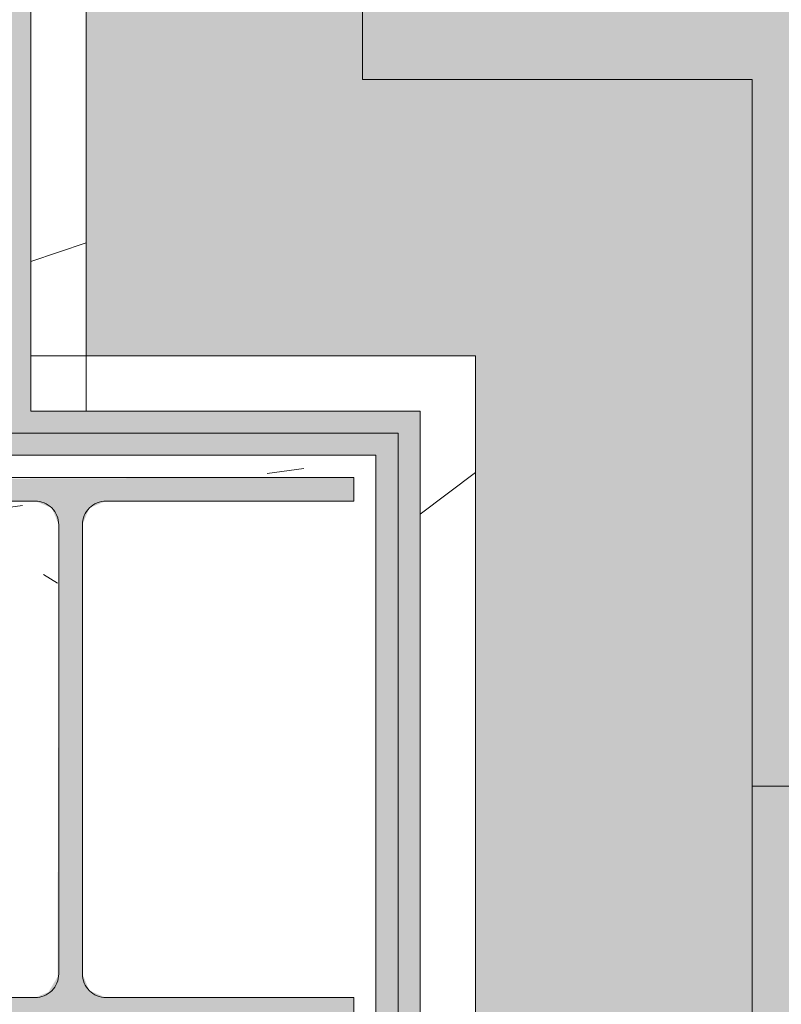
# Model space of a CAD drawing. Header units: millimetres. Extents: x 5980700 to 6194397, y -12939 to 2351883.
# Tile 256 of 587: x 6075788 to 6076133, y -1951 to -1506. Entities that reach past the tile are written whole.
import ezdxf

# ---------------------------------------------------------------- set-up
doc = ezdxf.new("R2010")
doc.units = ezdxf.units.MM
for name, color, linetype, lineweight in [('A-FLOR', 192, 'Continuous', 18), ('A-FLOR-PATT', 8, 'Continuous', 18), ('A-WALL', 113, 'Continuous', 18), ('A-WALL-PATT', 111, 'Continuous', 25), ('S-COLS', 52, 'Continuous', 9)]:
    doc.layers.add(name, color=color, linetype=linetype, lineweight=lineweight)
pattern_1 = [(216.87, (166.6, 416.5), (1249.498511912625, 833.0022321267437), [208.25, -1874.25]), (206.565, (416.5, 291.55), (-416.4997849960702, -416.4999353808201), [465.661, -465.661]), (198.435, (416.5, 83.3), (-832.9995359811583, -416.5008561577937), [263.4179999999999, -1053.671])]

# ---------------------------------------------------------------- blocks, each defined once
blk = doc.blocks.new('_ARQPWR_Pilar perfil I - _TP01-4283042-PLANTA DE CAIMENTO DE PISOS - 1 PAV_')
at = {"layer": 'S-COLS', "lineweight": 5}
blk.add_hatch(color=256, dxfattribs=at).paths.add_polyline_path([(107.5018174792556, -122.999999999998), (127.9999999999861, -122.999999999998), (127.9999999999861, -112.2999999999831), (16.05000000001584, -112.2999999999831), (8.483957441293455, -109.1660425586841), (5.34999999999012, -101.5999999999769), (5.34999999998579, 101.6000000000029), (8.483957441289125, 109.1660425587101), (16.04999999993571, 112.3000000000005), (127.9999999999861, 112.3000000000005), (127.9999999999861, 123.0000000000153), (-128.0000000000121, 122.1136975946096), (-128.0000000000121, 112.3000000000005), (-16.05000000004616, 112.3000000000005), (-8.483957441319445, 109.1660425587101), (-5.350000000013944, 101.6000000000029), (-5.898568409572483, -102.9243612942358), (-9.99818252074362, -109.7932551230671), (-16.05000000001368, -112.2999999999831), (-128.0000000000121, -112.3567314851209), (-127.9963650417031, -122.999999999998), (106.4302653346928, -122.999999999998)])
at = {"layer": 'S-COLS', "color": 90, "lineweight": 5}
for p, q in [((127.9999999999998, 123.0000000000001), (-128.0000000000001, 123.0000000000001)), ((-128.0000000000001, 123.0000000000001), (-128.0000000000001, 112.3000000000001)), ((127.9999999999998, 112.3000000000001), (127.9999999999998, 123.0000000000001)), ((-128.0000000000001, 112.3000000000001), (-16.05000000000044, 112.3000000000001)), ((16.04999999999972, 112.3000000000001), (127.9999999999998, 112.3000000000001)), ((-5.350000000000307, 101.6000000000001), (-5.350000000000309, -101.5999999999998)), ((5.349999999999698, -101.6), (5.349999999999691, 101.6)), ((-16.05000000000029, -112.3), (-128.0000000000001, -112.3)), ((-128.0000000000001, -112.3), (-128.0000000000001, -123)), ((127.9999999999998, -112.3), (16.04999999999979, -112.3)), ((127.9999999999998, -123), (127.9999999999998, -112.3)), ((-128.0000000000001, -123), (127.9999999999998, -123))]:
    blk.add_line(p, q, dxfattribs=at)
for centre, radius, start, end in [((-16.05000000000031, 101.6000000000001), 10.70000000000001, 3.307776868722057e-13, 90.00000000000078), ((16.04999999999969, 101.6000000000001), 10.69999999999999, 90.00000000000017, 180.0000000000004), ((-16.05000000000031, -101.6), 10.7, 270, 7.887775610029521e-13), ((16.04999999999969, -101.6), 10.70000000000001, 180.0000000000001, 270.0000000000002)]:
    blk.add_arc(centre, radius, start, end, dxfattribs=at)
blk = doc.blocks.new('FX-PNC-PILAR-TP3 - FX-PNC-PILAR-TP01-4319920-PLANTA DE CAIMENTO DE PISOS - 1 PAV_')
at = {"layer": 'A-WALL-PATT', "lineweight": 5}
h = blk.add_hatch(dxfattribs=at)
h.set_pattern_fill('FP_108', color=135, style=0, pattern_type=2)
h.set_pattern_definition([(49.99999999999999, (2e-05, -3e-05), (364.3679291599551, -31.87829433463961), [38.1, -419.1]), (355, (2e-05, -3e-05), (-70.48585119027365, 382.1133031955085), [30.48, -335.28]), (100.451, (30.364, -2.657), (293.8850033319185, 350.2333756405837), [32.38, -356.18]), (46.184, (2e-05, 101.6), (542.1584806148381, -84.08582678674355), [57.15, -628.65]), (96.636, (45.18, 94.59299999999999), (474.8048986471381, 494.8554198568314), [48.57, -534.27]), (351.184, (2e-05, 101.6), (474.8101998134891, 494.8500824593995), [45.72, -502.92]), (21, (50.8, 76.2), (303.2284677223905, -204.530461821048), [38.1, -419.1]), (326, (50.8, 76.2), (123.6038908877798, 368.3760440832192), [30.48, -335.28]), (71.45100000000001, (76.069, 59.15600000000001), (426.8341253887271, 163.8427355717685), [32.38, -356.18]), (37.50000000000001, (2e-05, -3e-05), (6.176645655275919, 169.1101515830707), [16.764, -314.452, 16.764, -323.596, -336.55]), (37.50000000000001, (2e-05, -3e-05), (6.176645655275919, 169.1101515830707), [-671.576, 16.764, -319.786]), (7.499999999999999, (2e-05, -3e-05), (133.63887623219, 200.3614940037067), [16.764, -177.292, 16.764, -306.832, -128.27]), (7.499999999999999, (2e-05, -3e-05), (133.63887623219, 200.3614940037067), [-517.6519999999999, 16.764, -111.506]), (327.5, (-113.284, -3e-05), (271.1818188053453, -11.45836264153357), [16.764, -110.236, 16.764, -379.476, -525.78]), (327.5, (-113.284, -3e-05), (271.1818188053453, -11.45836264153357), [-523.24, 16.764, -509.016]), (317.5, (-164.084, -3e-05), (296.2585102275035, 50.85284694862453), [16.764, -148.336, 16.764, -246.38, -373.38]), (317.5, (-164.084, -3e-05), (296.2585102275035, 50.85284694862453), [-428.244, 16.764, -356.616])])
h.paths.add_polyline_path([(-16471.61587018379, -1968.841821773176), (-16315.61664668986, -1968.841821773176), (-16315.61664668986, -1702.841821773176), (-16581.61301173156, -1702.914335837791), (-16581.61301173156, -1712.841821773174), (-16325.61664668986, -1712.841821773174), (-16325.61664668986, -1723.541821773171), (-16437.5666466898, -1723.541821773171), (-16445.13268924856, -1726.675779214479), (-16448.26664668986, -1734.241821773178), (-16448.26664668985, -1937.441821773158), (-16445.13268924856, -1945.007864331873), (-16437.56664668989, -1948.141821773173), (-16325.61664668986, -1948.141821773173), (-16325.61664668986, -1958.841821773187), (-16581.61301173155, -1958.84182177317), (-16581.60438777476, -1968.841821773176), (-16471.62223936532, -1968.841821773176)])
h.paths.add_polyline_path([(-16581.61301173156, -1948.141821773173), (-16469.66044142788, -1948.139251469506), (-16462.10060413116, -1945.007864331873), (-16458.96664668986, -1937.438202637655), (-16459.61571052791, -1732.674843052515), (-16462.10060413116, -1726.675779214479), (-16471.62223936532, -1723.541821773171), (-16581.61301173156, -1723.541821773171), (-16581.61301173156, -1937.441821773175)])
at = {"layer": 'A-WALL', "color": 250, "lineweight": 5}
for p, q in [((-16471.62223936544, -1702.841821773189), (-16481.62223936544, -1702.841821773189)), ((-16447.29821606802, -1702.841821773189), (-16471.62223936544, -1702.841821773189)), ((-16315.61664668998, -1702.84182177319), (-16447.29821606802, -1702.841821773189)), ((-16315.61664668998, -1968.841821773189), (-16315.61664668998, -1702.84182177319))]:
    blk.add_line(p, q, dxfattribs=at)
blk = doc.blocks.new('BE-PMSa-MOD-ARQ-CONEXAODOFUTURO-EX-000-R_rvt-2-PLANTA DE CAIMENTO DE PISOS - 1 PAV_')
at = {"layer": 'A-FLOR-PATT', "lineweight": 5}
h = blk.add_hatch(dxfattribs=at)
h.set_pattern_fill('FP_100', color=133, style=0, pattern_type=2)
h.set_pattern_definition([(49.99999999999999, (0, 0), (182.184668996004, -15.93908553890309), [19.05, -209.55]), (355, (0, 0), (-35.24242749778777, 191.0566080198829), [15.24, -167.64]), (100.451, (15.182, -1.328), (146.9425016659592, 175.1166878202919), [16.19, -178.09]), (46.184, (0, 50.8), (271.0788941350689, -42.04327417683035), [28.575, -314.325]), (96.636, (22.59, 47.297), (237.4025071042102, 247.4272132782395), [24.285, -267.135]), (351.184, (0, 50.8), (237.404605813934, 247.4251178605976), [22.86, -251.46]), (21, (25.4, 38.1), (151.6148798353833, -102.2655185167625), [19.05, -209.55]), (326, (25.4, 38.1), (61.80235996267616, 184.1877424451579), [15.24, -167.64]), (71.45100000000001, (38.035, 29.578), (213.4170626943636, 81.92136778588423), [16.19, -178.09]), (37.50000000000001, (0, 0), (3.08832282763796, 84.55507579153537), [8.382, -157.226, 8.382, -161.798, -168.275]), (37.50000000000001, (0, 0), (3.08832282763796, 84.55507579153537), [-335.788, 8.382, -159.893]), (7.499999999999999, (0, 0), (66.81943811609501, 100.1807470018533), [8.382, -88.646, 8.382, -153.416, -64.135]), (7.499999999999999, (0, 0), (66.81943811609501, 100.1807470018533), [-258.826, 8.382, -55.753]), (327.5, (-56.642, 0), (135.5904877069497, -5.7289126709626), [8.382, -55.118, 8.382, -189.738, -262.89]), (327.5, (-56.642, 0), (135.5904877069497, -5.7289126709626), [-261.62, 8.382, -254.508]), (317.5, (-82.042, 0), (148.1288864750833, 25.42676126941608), [8.382, -74.168, 8.382, -123.19, -186.69]), (317.5, (-82.042, 0), (148.1288864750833, 25.42676126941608), [-214.122, 8.382, -178.308])])
h.paths.add_polyline_path([(-1916.114845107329, -8177.825683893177), (-1683.614845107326, -8177.825683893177), (-1683.614845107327, -1915.841005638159), (-3033.614845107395, -1915.841005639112), (-3033.614845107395, -1900.841005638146), (-3933.614845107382, -1900.841005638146), (-3933.614845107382, -2050.841005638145), (-1818.614845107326, -2050.841005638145), (-1818.614845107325, -8042.852683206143), (-4146.617820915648, -8042.852683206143), (-4146.617820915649, -4063.841794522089), (-3970.61666258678, -4063.841794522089), (-3970.61666258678, -3457.84179452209), (-4146.617820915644, -3457.84179452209), (-4146.617820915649, -2138.841794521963), (-3970.61666258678, -2138.841794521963), (-3970.61666258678, -2050.841005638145), (-3963.614845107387, -2050.841005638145), (-3963.614845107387, -1900.841005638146), (-3973.614845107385, -1900.841005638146), (-3973.614845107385, -1915.841005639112), (-4105.616662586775, -1915.841005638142), (-4105.616662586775, -2003.84179452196), (-4281.617820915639, -2003.84179452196), (-4281.617820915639, -3592.841794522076), (-4105.61666258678, -3592.841794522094), (-4105.61666258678, -3928.841794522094), (-4281.617820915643, -3928.841794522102), (-4281.615120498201, -8177.82568389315), (-1916.459753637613, -8177.825683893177)])
h.paths.add_polyline_path([(8258.385255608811, -8167.825683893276), (15620.8643440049, -8167.825683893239), (15620.86434400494, -1925.841005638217), (12311.88333741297, -1925.841005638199), (12311.88333741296, -2018.841794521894), (11955.88333741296, -2018.841794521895), (11955.88333741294, -1925.841005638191), (9541.385154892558, -1925.841005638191), (9541.385154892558, -1915.841005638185), (9491.385154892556, -1915.841005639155), (9491.385154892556, -1900.841005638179), (8591.38515489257, -1900.841005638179), (8591.38515489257, -2050.841005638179), (11830.88333741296, -2050.841005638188), (11830.88333741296, -2143.841794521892), (12436.88333741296, -2143.841794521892), (12436.88333741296, -2050.841005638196), (15495.86434400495, -2050.841005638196), (15495.86434400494, -8042.825683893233), (8383.385255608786, -8042.825683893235), (8383.385255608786, -4063.841794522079), (8559.379702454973, -4063.841794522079), (8559.379702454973, -3457.841794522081), (8383.385255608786, -3457.84179452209), (8383.385255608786, -2138.841794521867), (8559.379702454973, -2138.84179452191), (8559.379702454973, -2050.841005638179), (8561.385154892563, -2050.753085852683), (8561.385154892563, -1900.841005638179), (8551.38515489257, -1900.841005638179), (8551.38515489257, -1915.841005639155), (8501.385154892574, -1915.841005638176), (8501.385154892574, -1925.841005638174), (8434.379702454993, -1925.841005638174), (8434.379702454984, -2013.841794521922), (8258.385255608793, -2013.841794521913), (8258.385255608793, -3582.841794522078), (8434.379702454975, -3582.841794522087), (8434.379702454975, -3938.841794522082), (8258.385255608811, -3938.841794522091), (8258.385255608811, -8156.700611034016)])
h.paths.add_polyline_path([(19984.7546155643, -8167.825683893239), (20089.38682609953, -8167.825683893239), (20089.38682609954, -5194.841794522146), (19913.3833374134, -5194.841794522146), (19913.3833374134, -4838.841794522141), (20089.38682609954, -4838.841794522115), (20089.38682609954, -2013.84179452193), (19913.3833374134, -2013.841794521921), (19913.3833374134, -1657.841794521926), (20089.38682609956, -1657.841794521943), (20089.38682609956, 1166.158205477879), (19913.38333741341, 1166.158205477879), (19913.38333741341, 1522.158205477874), (20089.38682609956, 1522.158205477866), (20089.38682609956, 4296.158205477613), (19913.38333741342, 4296.15820547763), (19913.3833374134, 4461.658994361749), (15971.88333741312, 4461.658994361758), (15971.88333741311, 4296.15820547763), (15800.86434400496, 4296.15820547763), (15800.86434400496, -605.8410056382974), (15790.86434400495, -605.8410056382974), (15790.86434400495, -655.841005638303), (15775.86434400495, -655.841005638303), (15775.86434400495, -1555.841005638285), (16091.88333741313, -1555.841005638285), (16091.88333741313, -1527.841794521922), (15925.86434400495, -1527.841794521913), (15925.86434400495, 4171.158205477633), (16096.88333741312, 4171.158205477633), (16097.48518693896, 4336.658994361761), (19788.38333741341, 4336.658994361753), (19788.38333741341, 4171.158205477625), (19964.38682609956, 4171.158205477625), (19964.38682609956, 1647.158205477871), (19788.38333741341, 1647.158205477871), (19788.38333741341, 1041.158205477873), (19964.38682609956, 1041.158205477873), (19964.38682609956, -1532.84179452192), (19788.38333741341, -1532.84179452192), (19788.38333741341, -2138.841794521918), (19964.38682609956, -2138.841794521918), (19964.38682609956, -4713.841794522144), (19788.3833374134, -4713.841794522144), (19788.3833374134, -5319.841794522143), (19964.38682609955, -5319.841794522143), (19964.38682609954, -8042.82568389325), (15925.86434400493, -8042.825683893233), (15925.86434400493, -2143.841794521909), (16091.88333741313, -2143.841794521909), (16091.88333741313, -1585.841005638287), (15775.86434400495, -1585.841005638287), (15775.86434400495, -1595.841005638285), (15790.86434400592, -1595.841005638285), (15790.86434400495, -1652.84179452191), (15966.88333741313, -1653.220801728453), (15966.88333741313, -2018.84179452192), (15800.86434400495, -2018.841794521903), (15800.86434400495, -8167.825683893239), (19925.14432074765, -8167.825683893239)])
h.paths.add_polyline_path([(-5690.728343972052, -8167.825683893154), (-4451.617820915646, -8167.825683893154), (-4451.617820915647, -1925.841005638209), (-4506.114845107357, -1925.84100563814), (-4506.114845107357, -1915.841005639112), (-4536.11484510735, -1915.841005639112), (-4536.11484510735, -1900.841005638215), (-4546.114845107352, -1900.841005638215), (-4546.114845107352, -2740.841005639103), (-4536.114845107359, -2740.841005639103), (-4536.114845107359, -2751.8410056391), (-4516.109778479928, -2751.8410056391), (-4516.109778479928, -2640.8410056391), (-4497.109778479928, -2640.8410056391), (-4497.109778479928, -2770.841005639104), (-4536.114845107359, -2770.841005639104), (-4536.114845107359, -2780.841005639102), (-4546.114845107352, -2780.841005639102), (-4546.114845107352, -2820.841005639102), (-4576.114845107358, -2820.841005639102), (-4576.617820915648, -8042.852683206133), (-11628.61484510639, -8042.852683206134), (-11628.6148451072, -2138.841794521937), (-11585.61666258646, -2138.841794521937), (-11585.61666258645, -2050.841005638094), (-8474.116662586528, -2050.841005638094), (-8474.116662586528, -2138.841794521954), (-7858.116662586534, -2138.841794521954), (-7858.116662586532, -2050.841005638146), (-4576.617820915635, -2050.841005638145), (-4576.617820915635, -1900.841005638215), (-5476.114845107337, -1900.841005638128), (-5476.114845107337, -1915.841005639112), (-5528.614845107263, -1915.841005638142), (-5528.614845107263, -1925.841005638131), (-7983.116662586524, -1925.841005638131), (-7983.116662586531, -2013.841794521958), (-8324.11666258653, -2013.841794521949), (-8324.11666258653, -2003.841794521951), (-8339.116662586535, -2003.84179452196), (-8339.116662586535, -1925.841005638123), (-11720.61666258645, -1925.841005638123), (-11720.61666258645, -2003.841794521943), (-11753.61484510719, -2003.841794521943), (-11753.61034441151, -8167.825683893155), (-5985.163661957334, -8167.825683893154)])
h.paths.add_polyline_path([(-15701.5291554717, -8167.825683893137), (-11933.6148451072, -8167.825683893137), (-11933.6148451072, -2013.841794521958), (-12076.61666258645, -2013.841794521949), (-12076.61666258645, -1657.841794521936), (-11923.61484510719, -1657.841794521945), (-11923.61484510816, -1515.8410056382), (-11908.61484510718, -1515.8410056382), (-11908.61484510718, -1505.841005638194), (-12058.61484510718, -1505.841005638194), (-12058.61484510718, -1532.841794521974), (-12201.61666258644, -1532.841794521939), (-12201.61666258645, -2138.841794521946), (-12058.61484510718, -2138.841794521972), (-12058.61484510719, -8042.851795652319), (-16321.61588608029, -8042.826571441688), (-16321.61588608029, -5319.841794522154), (-16145.61666258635, -5319.841794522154), (-16145.61666258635, -4713.841794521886), (-16321.61588608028, -4713.681888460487), (-16321.61588608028, -2138.84179452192), (-16145.61666258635, -2138.841794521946), (-16145.61666258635, -1532.841794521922), (-16321.61588608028, -1532.841794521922), (-16321.61588608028, 1041.158205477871), (-16145.61666258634, 1041.158205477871), (-16145.61666258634, 1647.158205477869), (-16321.61588608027, 1647.158205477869), (-16321.61588608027, 4171.158205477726), (-16145.61666258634, 4171.158205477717), (-16145.61666258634, 4336.658994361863), (-12201.61666258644, 4336.658994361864), (-12201.61666258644, 4171.158205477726), (-12058.61484510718, 4171.158205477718), (-12058.61484510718, -1475.841005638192), (-11908.61484510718, -1475.841005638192), (-11908.61484510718, -575.8410056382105), (-11923.61484510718, -575.8410056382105), (-11923.61484510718, -525.8410056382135), (-11933.61484510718, -525.8410056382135), (-11933.61484510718, 4296.158205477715), (-12076.61666258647, 4296.158205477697), (-12076.61666258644, 4461.658994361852), (-16270.61666258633, 4461.658994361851), (-16270.61666258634, 4296.158205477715), (-16446.62225526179, 4296.158205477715), (-16446.61588608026, 1522.158205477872), (-16270.61666258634, 1522.158205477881), (-16270.61666258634, 1166.158205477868), (-16446.62225526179, 1166.158205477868), (-16446.61588608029, -1657.841794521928), (-16270.61666258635, -1657.841794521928), (-16270.61666258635, -2013.841794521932), (-16446.6222552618, -2013.841794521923), (-16446.61588608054, -4838.841794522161), (-16270.61666258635, -4838.841794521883), (-16270.61666258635, -5194.841794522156), (-16446.62225526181, -5194.841794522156), (-16446.61573815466, -8167.825683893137), (-15735.98765560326, -8167.825683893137)])
h.paths.add_polyline_path([(8551.38515489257, -1770.841005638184), (9491.385154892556, -1770.841005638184), (9491.385154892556, -1755.841005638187), (9630.135154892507, -1755.841005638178), (9630.135154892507, -1740.841005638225), (11880.13515489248, -1741.712957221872), (11880.13515489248, -1755.841005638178), (11965.88333741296, -1755.841005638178), (11965.88333741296, -1662.841794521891), (12301.88333741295, -1662.841794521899), (12301.88333741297, -1755.841005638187), (12713.6541483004, -1755.841005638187), (12713.6541483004, -1740.841005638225), (14963.65414830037, -1741.712957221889), (14963.65414830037, -1755.841005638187), (15630.86434400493, -1755.841005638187), (15630.86434400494, -1595.841005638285), (15645.86434400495, -1595.841005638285), (15645.86434400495, -655.841005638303), (15630.86434400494, -655.841005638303), (15630.86434400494, -29.5925127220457), (15087.63515489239, -29.59251272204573), (15087.63515489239, -44.5925127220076), (12837.63515489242, -43.72056113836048), (12837.63515489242, -29.59251272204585), (11880.13515489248, -29.5925127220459), (11880.13515489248, -44.59251272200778), (9630.135154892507, -43.72056113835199), (9630.135154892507, -29.59251272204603), (9408.885154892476, -29.59251272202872), (9408.885154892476, -14.5925127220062), (8468.885154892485, -14.59251272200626), (8468.885154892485, -29.59251272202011), (8008.885154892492, -29.59251272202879), (8008.885154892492, -14.59251272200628), (7068.885154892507, -14.65234280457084), (7068.885154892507, -29.59251272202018), (4511.785154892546, -29.59251272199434), (4511.785154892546, 3549.158994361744), (3951.785154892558, 3549.158994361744), (3951.785154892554, 4471.658994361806), (2159.383337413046, 4471.658994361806), (2159.383337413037, 4306.158205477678), (1813.383337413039, 4306.15820547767), (1813.383337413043, 4471.658994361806), (284.8931309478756, 4471.658994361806), (284.8931309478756, 4486.658994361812), (77.29277039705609, 4486.658994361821), (77.29277039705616, 3238.903506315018), (70.48333741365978, 3238.903506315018), (70.48333741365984, 2137.158205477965), (121.3819838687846, 2137.158205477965), (121.3819838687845, 3231.348105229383), (111.0710947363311, 3241.658994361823), (106.381983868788, 3259.158994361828), (111.0710947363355, 3276.658994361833), (124.1088842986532, 3289.53068128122), (143.3753948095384, 3293.624861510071), (158.8819838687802, 3289.469883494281), (171.692873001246, 3276.658994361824), (176.3819838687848, 3259.158994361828), (171.692873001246, 3241.658994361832), (161.3819838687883, 3231.348105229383), (161.3819838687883, 2137.158205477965), (220.483337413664, 2137.158205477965), (220.4833374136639, 4336.658994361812), (1678.38333741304, 4336.658994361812), (1678.38333741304, 4171.158205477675), (2294.38333741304, 4171.158205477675), (2294.38333741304, 4336.658994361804), (3816.785154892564, 4336.658994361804), (3816.785154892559, 3414.158994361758), (4376.785154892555, 3414.158994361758), (4376.785154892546, -164.5925127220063), (15495.86434400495, -164.5925127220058), (15495.86434400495, -1620.841005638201), (12436.88333741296, -1620.841005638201), (12436.88333741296, -1527.841794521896), (11830.88333741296, -1527.841794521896), (11830.88333741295, -1620.841005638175), (8559.379702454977, -1620.841005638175), (8559.379702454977, -1532.841794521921), (7943.379702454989, -1532.841794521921), (7943.379702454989, -1620.841005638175), (2289.383337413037, -1620.841005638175), (2289.383337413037, -1527.841794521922), (2261.385126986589, -1527.841794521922), (2261.385126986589, -1770.841005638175), (3121.385126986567, -1770.841005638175), (3121.385126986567, -1755.8410056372), (4481.585154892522, -1755.841005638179), (4481.585154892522, -1770.841005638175), (5321.585154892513, -1770.841005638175), (5321.585154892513, -1755.841005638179), (7021.385154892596, -1755.841005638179), (7021.385154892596, -1770.841005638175), (7961.385154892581, -1770.841005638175), (7961.385154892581, -1755.841005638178), (8078.379702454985, -1755.841005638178), (8078.379702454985, -1667.841794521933), (8424.379702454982, -1667.841794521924), (8424.379702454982, -1755.841005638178), (8551.38515489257, -1755.841005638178)])
h.paths.add_polyline_path([(2231.385126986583, -1770.841005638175), (2231.385126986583, -1527.841794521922), (1766.385126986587, -1527.841794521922), (1766.385126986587, -1770.841005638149), (1776.385126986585, -1770.841005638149), (1776.385126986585, -1755.8410056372), (1818.383337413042, -1755.841005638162), (1818.383337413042, -1662.841794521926), (2154.383337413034, -1662.841794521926), (2154.383337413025, -1755.84100563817), (2221.385126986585, -1755.841005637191), (2221.385126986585, -1770.841005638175)])
h.paths.add_polyline_path([(-3963.614845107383, -1770.84100563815), (-3033.614845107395, -1770.84100563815), (-3033.614845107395, -1755.841005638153), (-1418.814900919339, -1755.841005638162), (-1418.814900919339, -1770.841005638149), (-578.8149009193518, -1770.841005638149), (-578.8149009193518, -1755.841005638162), (876.3851269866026, -1755.841005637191), (876.3851269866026, -1770.841005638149), (1736.38512698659, -1770.841005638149), (1736.38512698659, -1527.841794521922), (1683.383337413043, -1527.841794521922), (1683.383337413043, -1620.841005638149), (-3970.616662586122, -1620.84100563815), (-3970.61666258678, -1532.841794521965), (-4586.616662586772, -1532.841794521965), (-4586.616662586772, -1620.841005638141), (-7858.116662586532, -1620.841005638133), (-7858.116662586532, -1532.841794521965), (-8474.116662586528, -1532.841794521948), (-8474.116662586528, -1620.841005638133), (-11585.61666258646, -1620.841005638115), (-11585.61666258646, -1532.841794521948), (-11628.61484510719, -1532.841794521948), (-11628.61484510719, -164.6103600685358), (220.4833374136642, -164.6103600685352), (220.4833374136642, -29.61036006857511), (-2321.114845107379, -29.61036006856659), (-2321.114845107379, -14.61036006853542), (-3061.114845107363, -14.61036006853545), (-3061.114845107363, -29.61036006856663), (-3320.616662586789, -29.61036006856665), (-3320.616662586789, -14.61036006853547), (-4060.616662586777, -14.61036006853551), (-4060.616662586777, -29.61036006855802), (-4536.114845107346, -29.61036006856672), (-4536.114845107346, -14.61036006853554), (-5476.114845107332, -14.61036006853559), (-5476.114845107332, -29.6103600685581), (-5636.114845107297, -29.61036006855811), (-5636.114845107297, -44.61036006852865), (-7886.11484510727, -43.73840848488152), (-7886.11484510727, -29.61036006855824), (-8872.364845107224, -29.61036006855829), (-8872.364845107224, -44.6103600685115), (-11122.3648451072, -43.73840848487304), (-11122.3648451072, -29.61036006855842), (-11763.61484510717, -29.61036006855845), (-11763.61484510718, -575.8410056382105), (-11778.61484510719, -575.8410056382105), (-11778.61484510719, -1515.8410056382), (-11763.61484510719, -1515.8410056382), (-11763.61484510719, -1667.841794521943), (-11720.61666258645, -1667.841794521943), (-11720.61666258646, -1755.841005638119), (-11122.36484510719, -1755.841005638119), (-11122.36484510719, -1740.841005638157), (-8872.36484510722, -1741.712957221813), (-8872.36484510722, -1755.841005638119), (-8339.116662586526, -1755.841005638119), (-8339.116662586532, -1667.841794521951), (-7993.116662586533, -1667.841794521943), (-7993.116662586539, -1755.841005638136), (-7886.114845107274, -1755.841005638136), (-7886.114845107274, -1740.841005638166), (-5636.114845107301, -1741.712957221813), (-5636.114845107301, -1755.841005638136), (-5476.114845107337, -1755.841005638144), (-5476.114845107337, -1770.841005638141), (-4536.11484510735, -1770.841005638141), (-4536.11484510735, -1755.841005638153), (-4451.616662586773, -1755.841005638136), (-4451.616662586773, -1667.84179452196), (-4105.616662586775, -1667.84179452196), (-4105.616662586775, -1755.841005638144), (-3973.614845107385, -1755.841005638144), (-3973.614845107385, -1770.84100563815)])
h.paths.add_polyline_path([(-5396.293025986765, 115.3896399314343), (-4576.11484510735, 115.3896399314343), (-4576.11484510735, 431.4034837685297), (-4586.616662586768, 431.4034837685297), (-4586.616662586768, 265.3896399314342), (-11628.61484510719, 265.3896399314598), (-11628.61484510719, 4171.158205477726), (-11585.61666258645, 4171.158205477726), (-11585.61666258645, 4336.658994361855), (-8474.116662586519, 4336.658994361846), (-8474.116662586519, 4171.158205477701), (-7858.116662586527, 4171.158205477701), (-7858.116662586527, 4336.658994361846), (-4586.616662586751, 4336.658994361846), (-4586.616662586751, 4171.158205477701), (-4538.614845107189, 4171.158205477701), (-4538.614845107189, 2287.158205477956), (-4586.616662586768, 2287.158205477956), (-4586.616662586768, 1681.158205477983), (-4538.614845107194, 1681.158205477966), (-4538.614845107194, 995.3896399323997), (-4536.114845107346, 995.3896399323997), (-4536.114845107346, 985.3896399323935), (-4497.109778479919, 985.3896399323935), (-4497.109778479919, 855.3896399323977), (-4516.109778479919, 855.3896399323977), (-4516.109778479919, 966.3896399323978), (-4536.114845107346, 966.3896399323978), (-4536.114845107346, 955.3896399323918), (-4538.614845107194, 955.3896399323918), (-4538.614845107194, 431.4034837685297), (-4546.114845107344, 431.4034837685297), (-4546.114845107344, 115.3896399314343), (-4536.114845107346, 115.3896399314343), (-4536.114845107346, 130.3896399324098), (-4486.114845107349, 130.3896399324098), (-4486.114845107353, 140.3896399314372), (-4461.616662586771, 140.3896399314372), (-4461.616662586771, 306.4034837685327), (-4413.614845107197, 306.4034837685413), (-4413.614845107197, 1806.158205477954), (-4461.616662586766, 1806.158205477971), (-4461.616662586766, 2162.158205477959), (-4413.614845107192, 2162.158205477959), (-4413.614845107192, 4296.158205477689), (-4461.616662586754, 4296.158205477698), (-4461.616662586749, 4461.658994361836), (-7983.116662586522, 4461.658994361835), (-7983.116662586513, 4296.158205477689), (-8349.116662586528, 4296.158205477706), (-8349.116662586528, 4461.658994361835), (-11710.61666258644, 4461.658994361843), (-11710.61666258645, 4296.158205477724), (-11753.61484510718, 4296.158205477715), (-11753.61484510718, 140.3896399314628), (-5526.11484510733, 140.3896399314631), (-5526.11484510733, 130.3896399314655), (-5476.114845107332, 130.3896399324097), (-5476.114845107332, 115.3896399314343), (-5466.11484510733, 115.3896399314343)])
h.paths.add_polyline_path([(8478.885154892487, 115.4074872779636), (8478.885154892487, 431.4034837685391), (8378.385255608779, 431.4034837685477), (8378.385255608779, 1037.158205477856), (8561.383337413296, 1037.158205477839), (8561.383337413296, 1651.158205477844), (8378.385255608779, 1651.158205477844), (8378.385255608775, 4171.158205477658), (8559.383337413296, 4171.158205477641), (8559.383337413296, 4336.658994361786), (11825.88333741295, 4336.658994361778), (11825.88333741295, 4171.158205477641), (12441.88333741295, 4171.158205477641), (12441.88333741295, 4336.658994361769), (15495.86434400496, 4336.65899436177), (15495.86434400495, 265.4074872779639), (8559.379702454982, 265.4074872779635), (8559.379702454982, 431.4034837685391), (8508.885154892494, 431.4034837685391), (8508.885154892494, 115.4074872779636), (9408.885154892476, 115.4074872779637), (9408.885154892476, 130.4074872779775), (9438.885154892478, 130.4074872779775), (9438.885154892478, 140.4074872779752), (15620.86434400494, 140.4074872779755), (15620.86434400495, 4461.658994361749), (12316.88333741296, 4461.658994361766), (12316.88333741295, 4296.158205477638), (11950.88333741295, 4296.158205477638), (11950.88333741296, 4461.658994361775), (8434.383337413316, 4461.658994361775), (8434.383337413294, 4296.158205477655), (8253.385255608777, 4296.158205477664), (8253.385255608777, 1526.158205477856), (8436.383337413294, 1526.158205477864), (8436.383337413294, 1162.158205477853), (8253.385255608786, 1162.158205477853), (8253.385255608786, 306.4034837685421), (8434.379702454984, 306.4034837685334), (8434.379702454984, 140.4074872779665), (8438.885154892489, 140.4074872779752), (8438.885154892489, 130.4074872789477), (8468.885154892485, 130.4074872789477), (8468.885154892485, 115.4074872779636)])
h.paths.add_polyline_path([(7078.885154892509, 115.4074872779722), (7968.885154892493, 115.4074872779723), (7968.885154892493, 955.4074872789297), (7958.885154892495, 955.4074872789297), (7958.885154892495, 966.4074872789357), (7948.385255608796, 966.4074872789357), (7948.385255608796, 265.4074872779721), (4806.785154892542, 265.4074872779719), (4806.785154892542, 4336.658994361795), (7948.385255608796, 4336.658994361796), (7948.385255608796, 985.4074872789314), (7958.885154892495, 985.4074872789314), (7958.885154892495, 995.4074872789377), (7968.885154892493, 995.4074872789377), (7968.885154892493, 1035.407487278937), (7998.885154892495, 1035.407487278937), (7998.885154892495, 995.4074872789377), (8008.885154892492, 995.4074872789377), (8008.885154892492, 985.4074872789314), (8047.890221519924, 985.4074872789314), (8047.890221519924, 855.4074872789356), (8028.890221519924, 855.4074872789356), (8028.890221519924, 966.4074872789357), (8008.885154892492, 966.4074872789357), (8008.885154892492, 955.4074872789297), (7998.885154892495, 955.4074872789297), (7998.885154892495, 115.4074872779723), (8008.885154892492, 115.4074872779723), (8008.885154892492, 130.4074872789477), (8083.385255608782, 130.4074872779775), (8083.385255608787, 4471.65899436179), (4671.785154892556, 4471.658994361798), (4671.785154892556, 130.4074872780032), (7068.885154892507, 130.4074872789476), (7068.885154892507, 115.4074872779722)])
h.paths.add_polyline_path([(1857.919751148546, 1037.158205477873), (2296.383337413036, 1037.158205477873), (2296.383337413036, 1651.158205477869), (1676.383337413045, 1651.158205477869), (1676.383337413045, 1037.158205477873), (1826.383337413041, 1037.158205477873)])
h.paths.add_polyline_path([(2161.383337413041, 1172.158205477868), (1811.383337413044, 1172.158205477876), (1811.383337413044, 1516.158205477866), (2161.383337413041, 1516.158205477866), (2161.383337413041, 1177.256799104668)])
h.paths.add_polyline_path([(137.9111174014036, 3278.855100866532), (131.3834321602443, 3276.480338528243), (131.3834321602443, 3259.158994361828), (137.9112161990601, 3259.158994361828), (137.9112161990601, 3277.667937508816)])
h.paths.add_polyline_path([(141.3819838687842, 3259.158994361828), (161.3819838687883, 3259.158994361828), (158.7024919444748, 3268.550988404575), (155.5241194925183, 3273.003317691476), (148.2594671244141, 3277.615929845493), (141.461635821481, 3278.855091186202), (137.9111174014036, 3278.855100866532), (137.9112161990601, 3259.158994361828), (139.4408410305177, 3259.158994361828)])
h.paths.add_polyline_path([(127.2398482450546, 3259.158994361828), (131.3834321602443, 3259.60654442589), (131.3834321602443, 3276.480338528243), (126.061811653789, 3272.015600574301), (122.0634673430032, 3263.023564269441), (122.1477157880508, 3259.158994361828), (126.061811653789, 3259.158994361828)])
h = blk.add_hatch(dxfattribs=at)
h.set_pattern_fill('FP_97', color=71, style=0, pattern_type=2)
h.set_pattern_definition([(49.99999999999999, (0, 0), (364.3679291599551, -31.87829433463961), [38.1, -419.1]), (355, (0, 0), (-70.48585119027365, 382.1133031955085), [30.48, -335.28]), (100.451, (30.364, -2.657), (293.8850033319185, 350.2333756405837), [32.38, -356.18]), (46.184, (0, 101.6), (542.1584806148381, -84.08582678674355), [57.15, -628.65]), (96.636, (45.18, 94.59299999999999), (474.8048986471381, 494.8554198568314), [48.57, -534.27]), (351.184, (0, 101.6), (474.8101998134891, 494.8500824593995), [45.72, -502.92]), (21, (50.8, 76.2), (303.2284677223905, -204.530461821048), [38.1, -419.1]), (326, (50.8, 76.2), (123.6038908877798, 368.3760440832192), [30.48, -335.28]), (71.45100000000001, (76.069, 59.15600000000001), (426.8341253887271, 163.8427355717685), [32.38, -356.18]), (37.50000000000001, (0, 0), (6.176645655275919, 169.1101515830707), [16.764, -314.452, 16.764, -323.596, -336.55]), (37.50000000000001, (0, 0), (6.176645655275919, 169.1101515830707), [-671.576, 16.764, -319.786]), (7.499999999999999, (0, 0), (133.63887623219, 200.3614940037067), [16.764, -177.292, 16.764, -306.832, -128.27]), (7.499999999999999, (0, 0), (133.63887623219, 200.3614940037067), [-517.6519999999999, 16.764, -111.506]), (327.5, (-113.284, 0), (271.1818188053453, -11.45836264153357), [16.764, -110.236, 16.764, -379.476, -525.78]), (327.5, (-113.284, 0), (271.1818188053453, -11.45836264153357), [-523.24, 16.764, -509.016]), (317.5, (-164.084, 0), (296.2585102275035, 50.85284694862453), [16.764, -148.336, 16.764, -246.38, -373.38]), (317.5, (-164.084, 0), (296.2585102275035, 50.85284694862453), [-428.244, 16.764, -356.616])])
h.paths.add_polyline_path([(-12058.61484510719, -8042.851795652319), (-12058.61484510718, -2138.841794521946), (-12201.61666258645, -2138.841794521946), (-12201.61666258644, -1532.841794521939), (-12058.61484510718, -1532.841794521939), (-12059.29176689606, -1505.841005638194), (-12748.61484510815, -1505.841005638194), (-12748.61484510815, -1515.841005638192), (-12759.61484510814, -1515.841005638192), (-12759.61484510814, -1535.846072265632), (-12648.61484510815, -1535.846072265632), (-12648.61484510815, -1554.846072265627), (-12778.61484510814, -1554.846072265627), (-12778.61484510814, -1515.841005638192), (-12788.61484510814, -1515.841005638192), (-12788.61484510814, -1505.841005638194), (-12828.61484510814, -1505.841005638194), (-12828.61484510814, -1475.841005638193), (-12788.61484510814, -1475.841005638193), (-12788.61484510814, -1465.841005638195), (-12778.61484510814, -1465.841005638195), (-12778.61484510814, -1426.835939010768), (-12648.61484510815, -1426.835939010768), (-12648.61484510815, -1445.835939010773), (-12759.61484510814, -1446.841005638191), (-12759.61484510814, -1465.841005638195), (-12748.61484510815, -1465.841005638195), (-12748.61484510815, -1475.841005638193), (-12058.61484510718, -1475.841005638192), (-12058.61484510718, 4171.158205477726), (-12201.61666258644, 4171.158205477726), (-12201.61666258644, 4336.658994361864), (-16145.61666258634, 4336.658994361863), (-16145.61666258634, 4171.158205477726), (-16321.61588608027, 4171.158205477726), (-16321.61588608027, 1647.158205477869), (-16145.61666258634, 1647.158205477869), (-16145.61666258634, 1041.158205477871), (-16321.61588608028, 1041.158205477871), (-16321.61588608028, -1532.841794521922), (-16145.61666258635, -1532.841794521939), (-16145.61666258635, -2138.84179452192), (-16321.61588608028, -2138.84179452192), (-16321.61588608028, -4713.841794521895), (-16145.61666258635, -4713.841794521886), (-16145.61666258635, -5319.841794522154), (-16321.61588608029, -5319.841794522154), (-16321.61588608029, -8042.826571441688), (-12168.3053396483, -8042.851146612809)])
h = blk.add_hatch(dxfattribs=at)
h.set_pattern_fill('FP_251', color=133, style=0, pattern_type=2)
h.set_pattern_definition([(270, (-14190.115, -1853.096), (1000, 6.123233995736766e-14), []), (0, (-14190.115, -1853.096), (0, 1000), [])])
h.paths.add_polyline_path([(-12058.61484510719, -8042.851795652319), (-12058.61484510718, -2138.841794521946), (-12201.61666258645, -2138.841794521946), (-12201.61666258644, -1532.841794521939), (-12058.61484510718, -1532.841794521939), (-12059.29176689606, -1505.841005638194), (-12748.61484510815, -1505.841005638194), (-12748.61484510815, -1515.841005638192), (-12759.61484510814, -1515.841005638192), (-12759.61484510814, -1535.846072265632), (-12648.61484510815, -1535.846072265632), (-12648.61484510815, -1554.846072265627), (-12778.61484510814, -1554.846072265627), (-12778.61484510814, -1515.841005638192), (-12788.61484510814, -1515.841005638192), (-12788.61484510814, -1505.841005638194), (-12828.61484510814, -1505.841005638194), (-12828.61484510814, -1475.841005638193), (-12788.61484510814, -1475.841005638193), (-12788.61484510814, -1465.841005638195), (-12778.61484510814, -1465.841005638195), (-12778.61484510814, -1426.835939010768), (-12648.61484510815, -1426.835939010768), (-12648.61484510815, -1445.835939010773), (-12759.61484510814, -1446.841005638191), (-12759.61484510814, -1465.841005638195), (-12748.61484510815, -1465.841005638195), (-12748.61484510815, -1475.841005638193), (-12058.61484510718, -1475.841005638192), (-12058.61484510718, 4171.158205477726), (-12201.61666258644, 4171.158205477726), (-12201.61666258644, 4336.658994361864), (-16145.61666258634, 4336.658994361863), (-16145.61666258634, 4171.158205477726), (-16321.61588608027, 4171.158205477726), (-16321.61588608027, 1647.158205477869), (-16145.61666258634, 1647.158205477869), (-16145.61666258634, 1041.158205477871), (-16321.61588608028, 1041.158205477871), (-16321.61588608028, -1532.841794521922), (-16145.61666258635, -1532.841794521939), (-16145.61666258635, -2138.84179452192), (-16321.61588608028, -2138.84179452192), (-16321.61588608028, -4713.841794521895), (-16145.61666258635, -4713.841794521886), (-16145.61666258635, -5319.841794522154), (-16321.61588608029, -5319.841794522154), (-16321.61588608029, -8042.826571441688), (-12168.3053396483, -8042.851146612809)])
at = {"layer": 'A-WALL'}
h = blk.add_hatch(color=10, dxfattribs=at)
h.paths.add_polyline_path([(-16481.62225526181, -1692.84179452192), (-16471.62225526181, -1692.84179452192), (-16471.6222552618, -1467.091005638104), (-16481.6222552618, -1467.091005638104), (-16481.6222552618, -1691.730569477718)])
h.paths.add_polyline_path([(-16481.62225526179, 1032.908994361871), (-16471.62225526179, 1032.908994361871), (-16471.62225526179, 1201.158205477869), (-16481.62225526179, 1201.158205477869), (-16481.62225526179, 1041.158205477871)])
at = {"layer": 'A-WALL', "lineweight": 5}
for points in [[(-16471.62225526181, -1692.84179452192), (-16295.61666258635, -1692.84179452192), (-16295.61666258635, -1682.841794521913), (-16471.62225526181, -1682.841794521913)], [(-16305.61666258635, -1988.84179452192), (-16295.61666258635, -1988.84179452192), (-16295.61666258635, -1692.84179452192), (-16305.61666258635, -1692.84179452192), (-16305.61666258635, -1978.841794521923)]]:
    blk.add_hatch(color=50, dxfattribs=at).paths.add_polyline_path(points)
at = {"layer": 'A-WALL'}
for points in [[(-16321.61588608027, -1702.841794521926), (-16305.61666258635, -1702.841794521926), (-16305.61666258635, -1692.84179452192), (-16491.6222552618, -1692.84179452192), (-16491.61588608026, -1702.841794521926), (-16325.61666258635, -1702.841794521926)], [(-16315.20899850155, -1978.841794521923), (-16305.61666258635, -1978.841794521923), (-16305.61666258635, -1702.841794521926), (-16315.61666258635, -1702.841794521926), (-16315.61666258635, -1978.841794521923)]]:
    blk.add_hatch(color=253, dxfattribs=at).paths.add_polyline_path(points)
at = {"layer": 'A-WALL-PATT', "lineweight": 5}
h = blk.add_hatch(dxfattribs=at)
h.set_pattern_fill('FP_129', color=71, style=0, pattern_type=2)
h.set_pattern_definition(pattern_1)
h.paths.add_polyline_path([(-16471.6222552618, -1682.841794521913), (-16446.62225526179, -1682.841794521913), (-16446.62225526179, 1191.158205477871), (-16471.62225526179, 1191.158205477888), (-16471.6222552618, -1653.220801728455)])
h = blk.add_hatch(dxfattribs=at)
h.set_pattern_fill('FP_129', color=71, style=0, pattern_type=2)
h.set_pattern_definition(pattern_1)
h.paths.add_polyline_path([(-16321.61588608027, -1682.841794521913), (-16295.61666258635, -1682.841794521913), (-16270.61666258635, -1657.841794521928), (-16446.62225526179, -1657.84816370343), (-16446.62225526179, -1682.841794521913)])
h = blk.add_hatch(dxfattribs=at)
h.set_pattern_fill('FP_129', color=71, style=0, pattern_type=2)
h.set_pattern_definition(pattern_1)
h.paths.add_polyline_path([(-16270.61666258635, -2013.841794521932), (-16270.61666258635, -1657.841794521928), (-16295.61666258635, -1682.841794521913), (-16295.61666258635, -1988.84179452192), (-16290.39979144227, -1994.058665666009)])
at = {"layer": 'A-FLOR', "color": 250, "lineweight": 5}
for p, q in [((-16321.6158860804, -1532.841794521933), (-16321.6158860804, 1041.158205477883)), ((-16321.6158860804, 1041.158205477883), (-16321.6158860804, -1532.841794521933)), ((-16145.61666258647, -1532.841794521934), (-16321.6158860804, -1532.841794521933)), ((-16321.6158860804, -1532.841794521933), (-16145.61666258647, -1532.841794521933)), ((-16145.61666258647, -2138.841794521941), (-16145.61666258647, -1532.841794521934)), ((-16145.61666258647, -1532.841794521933), (-16145.61666258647, -2138.841794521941))]:
    blk.add_line(p, q, dxfattribs=at)
at = {"layer": 'A-WALL', "color": 90, "lineweight": 5}
for p, q in [((-16446.62225526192, 1191.15820547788), (-16446.62225526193, -1682.84179452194)), ((-16270.61666258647, -1657.841794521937), (-16471.62225526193, -1657.841794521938)), ((-16270.61666258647, -2013.841794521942), (-16270.61666258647, -1657.841794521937)), ((-16481.62225526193, -1692.841794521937), (-16471.62225526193, -1692.841794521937)), ((-16305.61666258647, -1692.841794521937), (-16471.62225526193, -1692.841794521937)), ((-16305.61666258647, -1692.841794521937), (-16305.61666258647, -1702.841794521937)), ((-16471.62225526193, -1702.841794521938), (-16315.61666258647, -1702.841794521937)), ((-16315.61666258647, -1702.841794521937), (-16315.61666258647, -1968.841794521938)), ((-16305.61666258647, -1978.841794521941), (-16305.61666258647, -1702.841794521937))]:
    blk.add_line(p, q, dxfattribs=at)
at = {"layer": 'A-WALL', "color": 130, "lineweight": 9}
for p, q in [((-16471.62225526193, -1682.841794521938), (-16471.62225526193, -1467.091005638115)), ((-16295.61666258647, -1682.841794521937), (-16471.62225526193, -1682.841794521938)), ((-16295.61666258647, -1692.841794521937), (-16295.61666258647, -1682.841794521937)), ((-16295.61666258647, -1702.841794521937), (-16295.61666258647, -1692.841794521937)), ((-16295.61666258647, -1988.841794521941), (-16295.61666258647, -1702.841794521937))]:
    blk.add_line(p, q, dxfattribs=at)
at = {"layer": 'A-WALL', "color": 250, "lineweight": 5}
blk.add_blockref('FX-PNC-PILAR-TP3 - FX-PNC-PILAR-TP01-4319920-PLANTA DE CAIMENTO DE PISOS - 1 PAV_', (-1.589655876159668e-05, 2.72512435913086e-05), dxfattribs=at)
at = {"layer": 'S-COLS', "color": 250, "lineweight": 5}
blk.add_blockref('_ARQPWR_Pilar perfil I - _TP01-4283042-PLANTA DE CAIMENTO DE PISOS - 1 PAV_', (-16453.61666258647, -1835.84179452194), dxfattribs=at)

msp = doc.modelspace()

# ---------------------------------------------------------------- block references
at = {"color": 50, "lineweight": 5}
msp.add_blockref('BE-PMSa-MOD-ARQ-CONEXAODOFUTURO-EX-000-R_rvt-2-PLANTA DE CAIMENTO DE PISOS - 1 PAV_', (6092264.959189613, 0), dxfattribs=at)

doc.saveas('drawing.dxf')
